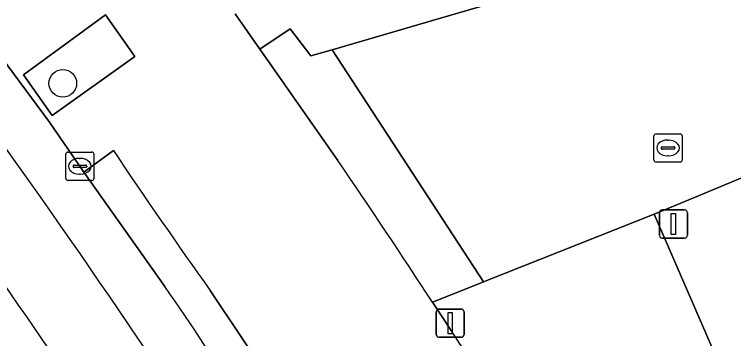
# Model space of a CAD drawing. Extents: x 159716 to 160783, y 383290 to 384031.
# Drawn here: x 160553.66 to 160579.13, y 383495.21 to 383506.68 of the extents above; entities that cross this region are included whole.
import ezdxf

# ---------------------------------------------------------------- set-up
doc = ezdxf.new("R2010")
doc.units = 0
for name, color, linetype in [('IMGEO_Boom', 7, 'Continuous'), ('IMGEO_Brandkraan', 7, 'Continuous'), ('IMGEO_Groenvoorziening', 7, 'Continuous'), ('IMGEO_Kolk', 7, 'Continuous'), ('IMGEO_Lichtmast', 7, 'Continuous'), ('IMGEO_Parkeervlak_open', 7, 'Continuous'), ('IMGEO_Rijbaan_lokaal_gesloten', 7, 'Continuous'), ('IMGEO_Rijbaan_lokaal_open', 7, 'Continuous'), ('IMGEO_Voetpad_open', 7, 'Continuous')]:
    doc.layers.add(name, color=color, linetype=linetype)

msp = doc.modelspace()

# ---------------------------------------------------------------- linework, layer by layer
at = {"layer": 'IMGEO_Boom'}
msp.add_circle((160555.378, 383504.242), 0.489, dxfattribs=at)
at = {"layer": 'IMGEO_Brandkraan'}
for p, q in [((160576.384, 383502.455), (160577.236, 383502.455)), ((160576.309, 383501.529), (160576.309, 383502.381)), ((160576.797, 383502.235), (160576.822, 383502.235)), ((160577.31, 383502.381), (160577.31, 383501.529)), ((160576.568, 383501.949), (160576.568, 383501.961)), ((160576.611, 383501.998), (160577.009, 383501.998)), ((160577.052, 383501.961), (160577.052, 383501.949)), ((160577.006, 383501.912), (160576.608, 383501.912)), ((160576.82, 383501.675), (160576.795, 383501.675)), ((160577.236, 383501.455), (160576.384, 383501.455))]:
    msp.add_line(p, q, dxfattribs=at)
for points in [[(160576.384, 383502.455), (160577.236, 383502.455)], [(160576.309, 383501.529), (160576.309, 383502.381)], [(160577.31, 383502.381), (160577.31, 383501.529)], [(160577.236, 383501.455), (160576.384, 383501.455)]]:
    msp.add_lwpolyline(points, dxfattribs=at)
for centre, radius, start, end in [((160576.386, 383502.379), 0.0765, 91.552, 178.448), ((160576.386, 383502.379), 0.0765, 91.552, 178.448), ((160577.234, 383502.379), 0.0765, 1.552, 88.448), ((160577.234, 383502.379), 0.0765, 1.552, 88.448), ((160576.608, 383501.958), 0.0403, 85.8775, 175.7526), ((160576.605, 383501.948), 0.0366, 178.938, 274.7102), ((160577.009, 383501.955), 0.043, 264.8664, 352.4533), ((160577.013, 383501.96), 0.0386, 1.7309, 96.639), ((160576.386, 383501.531), 0.0765, 181.552, 268.448), ((160576.386, 383501.531), 0.0765, 181.552, 268.448), ((160577.234, 383501.531), 0.0765, 271.552, 358.448), ((160577.234, 383501.531), 0.0765, 271.552, 358.448)]:
    msp.add_arc(centre, radius, start, end, dxfattribs=at)
for centre, major_axis, ratio, start_param, end_param in [((160576.796, 383501.955), (-0.387, 0.002), 0.722429, 4.712389, 7.853982), ((160576.821, 383501.955), (-0.39, 0.002), 0.717154, 1.570796, 4.712389)]:
    msp.add_ellipse(centre, major_axis=major_axis, ratio=ratio, start_param=start_param, end_param=end_param, dxfattribs=at)
at = {"layer": 'IMGEO_Groenvoorziening'}
msp.add_lwpolyline([(160596.348, 383499.376), (160596.086, 383500), (160594.426, 383503.95), (160593.321, 383506.581), (160592.189, 383506.167), (160583.853, 383502.745), (160577.257, 383500), (160576.32, 383499.61), (160583.978, 383481.963), (160584.349, 383482.176), (160586.475, 383483.084), (160600.577, 383489.311), (160598.231, 383494.895)], close=True, dxfattribs=at)
for points in [[(160576.32, 383499.61), (160570.271, 383497.211), (160569.664, 383496.97), (160568.467, 383496.495), (160569.105, 383495.53)], [(160578.607, 383480.557), (160579.387, 383479.321), (160583.978, 383481.963), (160576.32, 383499.61)]]:
    msp.add_lwpolyline(points, dxfattribs=at)
msp.add_arc((160366.92, 383362.728), 241.899, 32.15651, 33.29823, dxfattribs=at)
at = {"layer": 'IMGEO_Kolk'}
for p, q in [((160555.481, 383500.881), (160555.481, 383501.733)), ((160555.556, 383501.807), (160556.408, 383501.807)), ((160556.482, 383501.733), (160556.482, 383500.881)), ((160555.969, 383501.587), (160555.994, 383501.587)), ((160555.74, 383501.301), (160555.74, 383501.313)), ((160556.178, 383501.264), (160555.78, 383501.264)), ((160555.783, 383501.35), (160556.181, 383501.35)), ((160556.224, 383501.313), (160556.224, 383501.301)), ((160555.992, 383501.027), (160555.967, 383501.027)), ((160556.408, 383500.807), (160555.556, 383500.807))]:
    msp.add_line(p, q, dxfattribs=at)
for points in [[(160555.481, 383500.881), (160555.481, 383501.733)], [(160555.556, 383501.807), (160556.408, 383501.807)], [(160556.482, 383501.733), (160556.482, 383500.881)], [(160556.408, 383500.807), (160555.556, 383500.807)]]:
    msp.add_lwpolyline(points, dxfattribs=at)
for centre, radius, start, end in [((160555.558, 383501.731), 0.0765, 91.552, 178.448), ((160555.558, 383501.731), 0.0765, 91.552, 178.448), ((160556.406, 383501.731), 0.0765, 1.552, 88.448), ((160556.406, 383501.731), 0.0765, 1.552, 88.448), ((160555.78, 383501.31), 0.0403, 85.8775, 175.7526), ((160555.777, 383501.3), 0.0366, 178.938, 274.7102), ((160556.181, 383501.307), 0.043, 264.8664, 352.4533), ((160556.185, 383501.312), 0.0386, 1.7309, 96.639), ((160555.558, 383500.883), 0.0765, 181.552, 268.448), ((160555.558, 383500.883), 0.0765, 181.552, 268.448), ((160556.406, 383500.883), 0.0765, 271.552, 358.448), ((160556.406, 383500.883), 0.0765, 271.552, 358.448)]:
    msp.add_arc(centre, radius, start, end, dxfattribs=at)
for centre, major_axis, ratio, start_param, end_param in [((160555.968, 383501.307), (-0.387, 0.002), 0.722429, 4.712389, 7.853982), ((160555.993, 383501.307), (-0.39, 0.002), 0.717154, 1.570796, 4.712389)]:
    msp.add_ellipse(centre, major_axis=major_axis, ratio=ratio, start_param=start_param, end_param=end_param, dxfattribs=at)
at = {"layer": 'IMGEO_Lichtmast'}
for p, q in [((160576.504, 383498.864), (160576.504, 383499.664)), ((160576.504, 383499.664), (160576.504, 383498.864)), ((160576.604, 383499.764), (160577.394, 383499.764)), ((160577.394, 383499.764), (160576.604, 383499.764)), ((160577.494, 383499.664), (160577.494, 383498.864)), ((160577.494, 383498.864), (160577.494, 383499.664)), ((160577.394, 383498.764), (160576.604, 383498.764)), ((160576.604, 383498.764), (160577.394, 383498.764)), ((160568.598, 383495.351), (160568.598, 383496.151)), ((160568.598, 383496.151), (160568.598, 383495.351)), ((160568.698, 383496.251), (160569.488, 383496.251)), ((160569.488, 383496.251), (160568.698, 383496.251)), ((160569.588, 383496.151), (160569.588, 383495.351)), ((160569.588, 383495.351), (160569.588, 383496.151)), ((160569.488, 383495.251), (160568.698, 383495.251)), ((160568.698, 383495.251), (160569.488, 383495.251))]:
    msp.add_line(p, q, dxfattribs=at)
for points in [[(160576.924, 383499.639), (160577.074, 383499.639), (160577.074, 383498.889), (160576.924, 383498.889), (160576.924, 383499.639)], [(160569.018, 383496.126), (160569.168, 383496.126), (160569.168, 383495.376), (160569.018, 383495.376), (160569.018, 383496.126)]]:
    msp.add_lwpolyline(points, dxfattribs=at)
for centre, start, end in [((160576.604, 383499.664), 90, 180), ((160576.604, 383499.664), 90, 180), ((160577.394, 383499.664), 0, 90), ((160577.394, 383499.664), 360, 90), ((160576.604, 383498.864), 180, 270), ((160576.604, 383498.864), 180, 270), ((160577.394, 383498.864), 270, 0), ((160577.394, 383498.864), 270, 0), ((160568.698, 383496.151), 90, 180), ((160568.698, 383496.151), 90, 180), ((160569.488, 383496.151), 0, 90), ((160569.488, 383496.151), 360, 90), ((160568.698, 383495.351), 180, 270), ((160568.698, 383495.351), 180, 270), ((160569.488, 383495.351), 270, 0), ((160569.488, 383495.351), 270, 0)]:
    msp.add_arc(centre, 0.1, start, end, dxfattribs=at)
at = {"layer": 'IMGEO_Parkeervlak_open'}
for points in [[(160561.481, 383506.701), (160562.357, 383505.449), (160563.434, 383506.175), (160564.157, 383505.213), (160564.916, 383505.435), (160568.748, 383506.555), (160576.504, 383508.822), (160575.859, 383509.296), (160573.286, 383508.335), (160572.481, 383510.488), (160573.646, 383510.923), (160557.707, 383522.642), (160516.087, 383566.239)], [(160595.449, 383514.41), (160583.638, 383510.931), (160581.828, 383510.313), (160577.818, 383509.103), (160576.504, 383508.822), (160568.748, 383506.555), (160564.916, 383505.435), (160570.271, 383497.211), (160576.32, 383499.61), (160577.257, 383500), (160583.853, 383502.745), (160592.189, 383506.167), (160593.321, 383506.581), (160594.426, 383503.95)]]:
    msp.add_lwpolyline(points, dxfattribs=at)
at = {"layer": 'IMGEO_Rijbaan_lokaal_gesloten'}
msp.add_lwpolyline([(160558.986, 383497.055), (160556.128, 383501.1), (160555.982, 383501.307), (160555.82, 383501.543), (160554.904, 383502.868), (160546.841, 383513.764), (160545.265, 383515.781), (160544.286, 383517.022), (160540.32, 383521.963), (160539.338, 383523.165), (160536.623, 383526.415), (160535.801, 383527.329), (160521.52, 383543.759)], dxfattribs=at)
for centre, radius, start, end in [((160234.4, 383275.322), 391.279, 33.83099, 36.6946), ((160294.721, 383318.184), 314.465, 33.4681, 36.2759), ((160469.964, 383435.013), 108.508, 32.2218, 34.87351)]:
    msp.add_arc(centre, radius, start, end, dxfattribs=at)
at = {"layer": 'IMGEO_Rijbaan_lokaal_open'}
for centre, radius, start, end in [((160234.4, 383275.322), 391.279, 33.83099, 36.6946), ((160294.721, 383318.184), 314.465, 33.4681, 36.2759)]:
    msp.add_arc(centre, radius, start, end, dxfattribs=at)
at = {"layer": 'IMGEO_Voetpad_open'}
for points in [[(160482.245, 383588.832), (160482.526, 383588.525), (160483.151, 383587.858), (160493.318, 383576.241), (160507.09, 383560.37), (160517.403, 383548.451), (160520.715, 383544.684), (160521.52, 383543.759), (160535.801, 383527.329), (160536.623, 383526.415), (160539.338, 383523.165), (160540.32, 383521.963), (160544.286, 383517.022), (160545.265, 383515.781), (160546.841, 383513.764), (160554.904, 383502.868), (160555.82, 383501.543), (160555.982, 383501.307), (160556.128, 383501.1), (160557.173, 383501.863)], [(160565.118, 383501.513), (160562.8, 383504.816), (160562.357, 383505.449), (160561.481, 383506.701)], [(160564.916, 383505.435), (160564.157, 383505.213), (160563.434, 383506.175), (160562.357, 383505.449), (160562.8, 383504.816), (160565.118, 383501.513)], [(160568.467, 383496.495), (160569.664, 383496.97), (160570.271, 383497.211), (160564.916, 383505.435)], [(160557.173, 383501.863), (160556.128, 383501.1)], [(160556.128, 383501.1), (160558.986, 383497.055)], [(160560.601, 383496.914), (160562.836, 383493.562), (160564.726, 383494.778), (160566.031, 383492.778)], [(160561.761, 383492.87), (160562.836, 383493.562), (160560.601, 383496.914)], [(160569.105, 383495.53), (160568.467, 383496.495)]]:
    msp.add_lwpolyline(points, dxfattribs=at)
for points in [[(160556.894, 383506.664), (160557.93, 383505.193), (160554.998, 383503.11), (160553.982, 383504.549)], [(160556.894, 383506.664), (160553.982, 383504.549), (160554.998, 383503.11), (160557.93, 383505.193)]]:
    msp.add_lwpolyline(points, close=True, dxfattribs=at)
for centre, radius, start, end in [((160695.878, 383594.278), 166.672, 213.67416, 215.74383), ((160695.878, 383594.278), 166.672, 213.67416, 215.74383), ((160322.244, 383335.793), 294.026, 33.13122, 34.30686), ((160322.244, 383335.793), 294.026, 33.13122, 34.30686), ((160469.964, 383435.013), 108.508, 32.2218, 34.87351), ((160366.92, 383362.728), 241.899, 32.15651, 33.29823)]:
    msp.add_arc(centre, radius, start, end, dxfattribs=at)

doc.saveas('drawing.dxf')
